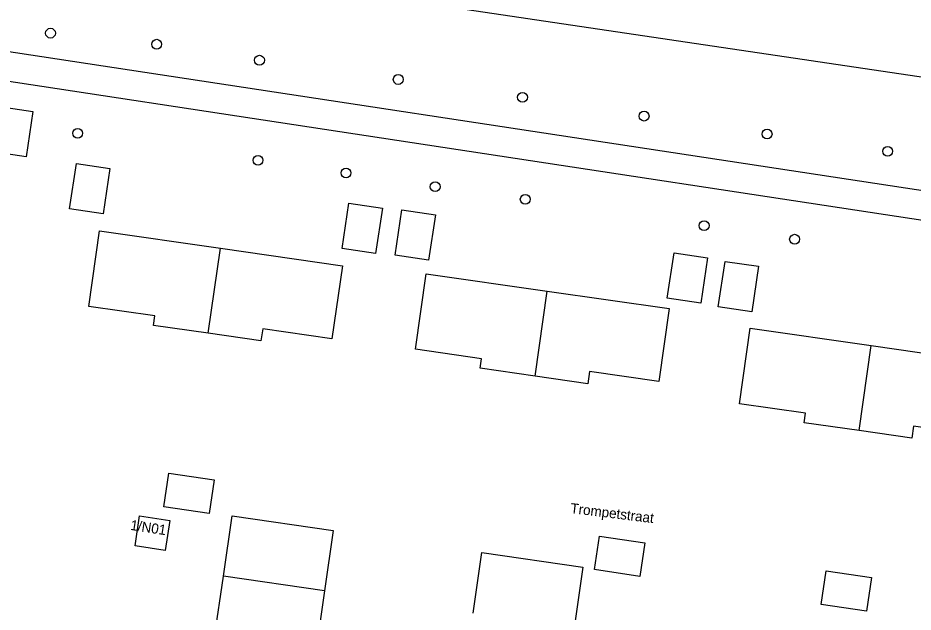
# Model space of a CAD drawing. Extents: x 164150 to 165261, y 382513 to 383432.
# Drawn here: x 164672.8 to 164761.7, y 382951.2 to 383010.3 of the extents above; entities that cross this region are included whole.
import ezdxf

# ---------------------------------------------------------------- set-up
doc = ezdxf.new("R2010")
doc.units = 0
for name, color, linetype in [('IMGEO_Boom', 7, 'Continuous'), ('IMGEO_Fietspad_gesloten', 7, 'Continuous'), ('IMGEO_Groenvoorziening', 7, 'Continuous'), ('IMGEO_Openbare_ruimte_label', 7, 'Continuous'), ('IMGEO_Pand', 7, 'Continuous'), ('IMGEO_Pand_nummerreeks', 7, 'Continuous'), ('IMGEO_Pand_vergunning_verleend', 7, 'Continuous')]:
    doc.layers.add(name, color=color, linetype=linetype)

msp = doc.modelspace()

# ---------------------------------------------------------------- linework, layer by layer
at = {"layer": 'IMGEO_Boom'}
for centre in [(164676.061, 383008.762), (164686.609, 383007.659), (164696.815, 383006.073), (164710.597, 383004.159), (164722.938, 383002.386), (164735.014, 383000.521), (164678.753, 382998.812), (164747.228, 382998.738), (164759.198, 382997.022), (164696.671, 382996.128), (164705.412, 382994.872), (164714.264, 382993.505), (164723.208, 382992.253), (164740.976, 382989.64), (164749.959, 382988.288)]:
    msp.add_circle(centre, 0.489, dxfattribs=at)
at = {"layer": 'IMGEO_Fietspad_gesloten'}
for points in [[(164659.708, 383008.804), (164765.127, 382992.769), (164849.159, 382980.044), (164853.349, 382979.402)], [(164852.653, 382976.484), (164848.685, 382977.103), (164764.64, 382989.85), (164659.275, 383005.882)]]:
    msp.add_lwpolyline(points, dxfattribs=at)
at = {"layer": 'IMGEO_Groenvoorziening'}
msp.add_lwpolyline([(164794.329, 383009.577), (164792.926, 382999.883), (164668.043, 383018.43), (164669.457, 383030.808)], dxfattribs=at)
at = {"layer": 'IMGEO_Pand'}
msp.add_lwpolyline([(164684.455, 382957.817), (164684.91, 382960.809), (164687.914, 382960.352), (164687.459, 382957.36), (164684.455, 382957.817)], dxfattribs=at)
at = {"layer": 'IMGEO_Pand_vergunning_verleend'}
for points in [[(164670.299, 382996.955), (164670.97, 383001.461), (164674.305, 383000.965), (164673.635, 382996.458), (164670.299, 382996.955)], [(164677.961, 382991.305), (164678.631, 382995.811), (164681.967, 382995.314), (164681.296, 382990.808), (164677.961, 382991.305)], [(164705.014, 382987.377), (164705.685, 382991.883), (164709.02, 382991.387), (164708.35, 382986.881), (164705.014, 382987.377)], [(164710.281, 382986.706), (164710.952, 382991.213), (164714.287, 382990.716), (164713.617, 382986.21), (164710.281, 382986.706)], [(164691.736, 382978.937), (164686.292, 382979.718), (164686.428, 382980.661), (164679.853, 382981.604), (164680.93, 382989.11), (164692.949, 382987.385)], [(164691.736, 382978.937), (164692.949, 382987.385)], [(164692.949, 382987.385), (164705.052, 382985.649), (164704.012, 382978.397), (164697.135, 382979.384), (164696.964, 382978.187), (164691.736, 382978.937)], [(164737.318, 382982.432), (164737.989, 382986.938), (164741.324, 382986.441), (164740.653, 382981.935), (164737.318, 382982.432)], [(164742.38, 382981.583), (164743.051, 382986.089), (164746.386, 382985.593), (164745.715, 382981.087), (164742.38, 382981.583)], [(164724.189, 382974.683), (164718.745, 382975.465), (164718.88, 382976.407), (164712.305, 382977.351), (164713.382, 382984.857), (164725.401, 382983.132)], [(164724.189, 382974.683), (164725.401, 382983.132)], [(164725.401, 382983.132), (164737.505, 382981.396), (164736.464, 382974.144), (164729.588, 382975.13), (164729.416, 382973.933), (164724.189, 382974.683)], [(164756.366, 382969.271), (164750.922, 382970.052), (164751.057, 382970.995), (164744.483, 382971.938), (164745.559, 382979.444), (164757.578, 382977.72)], [(164756.366, 382969.271), (164757.578, 382977.72)], [(164757.578, 382977.72), (164769.682, 382975.983), (164768.641, 382968.731), (164761.765, 382969.718), (164761.593, 382968.521), (164756.366, 382969.271)], [(164687.323, 382961.703), (164687.819, 382965.038), (164692.326, 382964.367), (164691.829, 382961.032), (164687.323, 382961.703)], [(164693.228, 382954.799), (164694.095, 382960.806), (164704.137, 382959.355), (164703.269, 382953.348)], [(164730.096, 382955.453), (164730.593, 382958.788), (164735.099, 382958.117), (164734.603, 382954.782), (164730.096, 382955.453)], [(164718.031, 382951.138), (164718.899, 382957.145), (164728.94, 382955.695), (164728.073, 382949.688)], [(164703.269, 382953.348), (164702.402, 382947.342), (164692.36, 382948.792), (164693.228, 382954.799)], [(164703.269, 382953.348), (164693.228, 382954.799)], [(164752.601, 382952.004), (164753.098, 382955.339), (164757.604, 382954.669), (164757.107, 382951.333), (164752.601, 382952.004)]]:
    msp.add_lwpolyline(points, dxfattribs=at)

# ---------------------------------------------------------------- texts
at = {"layer": 'IMGEO_Openbare_ruimte_label'}
msp.add_text('Trompetstraat', height=1, rotation=353.05259, dxfattribs=at).set_placement((164727.653, 382961.082))
at = {"layer": 'IMGEO_Pand_nummerreeks'}
msp.add_text('1/N01', height=1, rotation=351.34834, dxfattribs=at).set_placement((164683.946, 382959.412))

doc.saveas('drawing.dxf')
